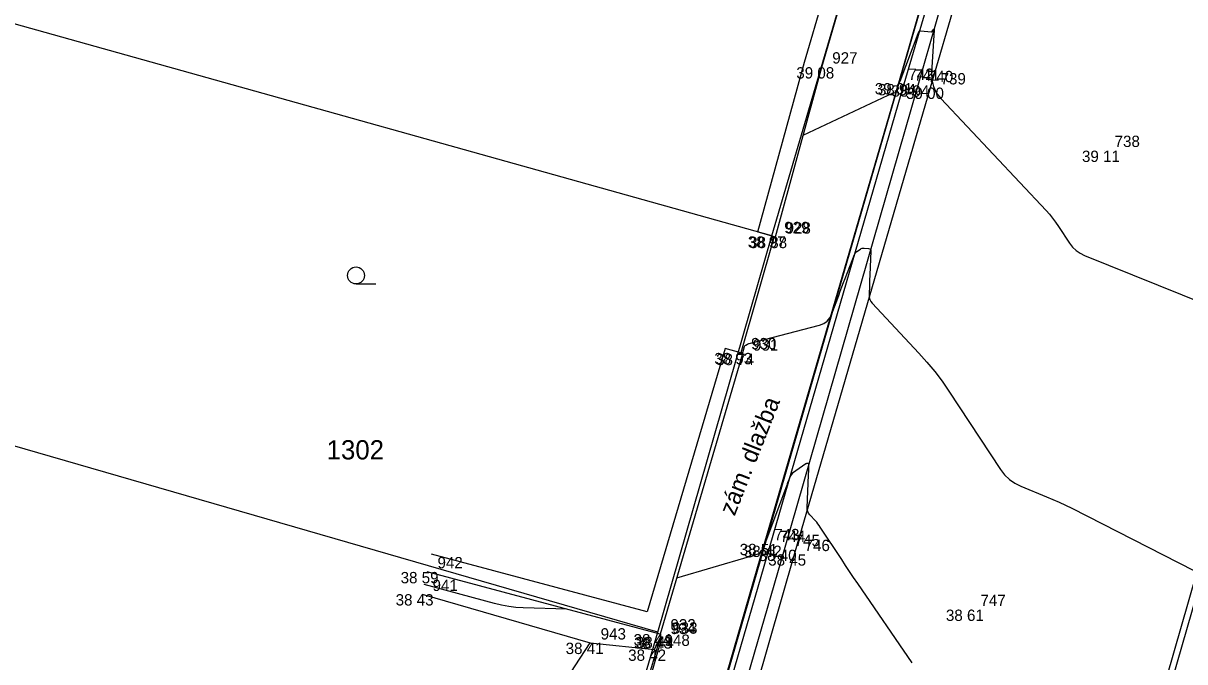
# Model space of a CAD drawing. Extents: x -702257 to -701487, y -1009871 to -1008841.
# Drawn here: x -701724.2 to -701698.57, y -1009170.26 to -1009156.18 of the extents above; entities that cross this region are included whole.
import ezdxf

# ---------------------------------------------------------------- set-up
doc = ezdxf.new("R2010")
doc.units = 0
for name, color, linetype in [('Ex_Major Contours', 7, 'Continuous'), ('Ex_Minor Contours', 7, 'Continuous'), ('Z_body', 7, 'Continuous'), ('Z_body_cisla', 7, 'Continuous'), ('Z_body_vysky_redukovane', 7, 'Continuous'), ('Z_katastr_cisla_pozemkova', 7, 'Continuous'), ('Z_katastr_hranice', 7, 'Continuous'), ('Z_katastr_znacky_kultur', 7, 'Continuous'), ('Z_komunikace', 7, 'Continuous'), ('Z_obruba', 7, 'Continuous'), ('Z_ploty', 7, 'Continuous'), ('Z_popisy', 7, 'Continuous'), ('Z_rozhranni', 7, 'Continuous'), ('Z_vstupy', 7, 'Continuous'), ('Z_zlabek', 7, 'Continuous')]:
    doc.layers.add(name, color=color, linetype=linetype)

# ---------------------------------------------------------------- blocks, each defined once
blk = doc.blocks.new('POINT_DISPLAY')
blk.add_line((0, 0), (0, 0))

msp = doc.modelspace()

# ---------------------------------------------------------------- linework, layer by layer
at = {"layer": 'Ex_Major Contours'}
msp.add_lwpolyline([(-701706.988, -1009158.646), (-701705.119, -1009157.77), (-701705.099, -1009157.761), (-701705.078, -1009157.751), (-701705.033, -1009157.729), (-701705.025, -1009157.725), (-701705.017, -1009157.722), (-701705.009, -1009157.719), (-701705, -1009157.717), (-701704.957, -1009157.705), (-701704.953, -1009157.704), (-701704.95, -1009157.702), (-701704.948, -1009157.699), (-701704.946, -1009157.696), (-701704.936, -1009157.669), (-701704.935, -1009157.665), (-701704.888, -1009157.545), (-701704.88, -1009157.524), (-701704.872, -1009157.503), (-701704.863, -1009157.482), (-701704.855, -1009157.46), (-701704.454, -1009156.404), (-701704.452, -1009156.397), (-701704.449, -1009156.391), (-701704.445, -1009156.385), (-701704.442, -1009156.379), (-701704.427, -1009156.356), (-701704.423, -1009156.35), (-701704.418, -1009156.347), (-701704.413, -1009156.345), (-701704.406, -1009156.345), (-701704.159, -1009156.37), (-701704.156, -1009156.371), (-701704.152, -1009156.372), (-701704.15, -1009156.371), (-701704.113, -1009156.32), (-701704.107, -1009156.313), (-701704.104, -1009156.312), (-701704.102, -1009156.315), (-701704.101, -1009156.324), (-701704.16, -1009157.276), (-701704.155, -1009157.432), (-701704.119, -1009157.578), (-701704.054, -1009157.713), (-701703.957, -1009157.837), (-701701.632, -1009160.311), (-701701.558, -1009160.394), (-701701.488, -1009160.479), (-701701.421, -1009160.568), (-701701.358, -1009160.659), (-701701.113, -1009161.031), (-701701.047, -1009161.117), (-701700.97, -1009161.191), (-701700.883, -1009161.252), (-701700.785, -1009161.3), (-701698.102, -1009162.386)], dxfattribs=at)
at = {"layer": 'Ex_Minor Contours'}
for points in [[(-701708.332, -1009163.469), (-701708.284, -1009163.306), (-701708.28, -1009163.296), (-701708.275, -1009163.288), (-701708.268, -1009163.282), (-701708.259, -1009163.277), (-701708.221, -1009163.258), (-701708.212, -1009163.254), (-701708.202, -1009163.25), (-701708.192, -1009163.246), (-701708.182, -1009163.244), (-701706.632, -1009162.837), (-701706.539, -1009162.801), (-701706.462, -1009162.747), (-701706.401, -1009162.676), (-701706.356, -1009162.586), (-701706.208, -1009162.185), (-701706.172, -1009162.09), (-701706.136, -1009161.995), (-701706.1, -1009161.901), (-701706.063, -1009161.806), (-701705.858, -1009161.282), (-701705.849, -1009161.262), (-701705.836, -1009161.244), (-701705.822, -1009161.227), (-701705.804, -1009161.213), (-701705.73, -1009161.16), (-701705.711, -1009161.149), (-701705.69, -1009161.141), (-701705.669, -1009161.138), (-701705.647, -1009161.138), (-701705.547, -1009161.148), (-701705.525, -1009161.153), (-701705.511, -1009161.164), (-701705.502, -1009161.18), (-701705.5, -1009161.202), (-701705.521, -1009161.738), (-701705.526, -1009161.846), (-701705.53, -1009161.954), (-701705.539, -1009162.169), (-701705.537, -1009162.222), (-701705.524, -1009162.27), (-701705.502, -1009162.315), (-701705.47, -1009162.356), (-701704.439, -1009163.453), (-701704.26, -1009163.652), (-701704.089, -1009163.859), (-701703.928, -1009164.073), (-701703.775, -1009164.294), (-701702.639, -1009166.021), (-701702.548, -1009166.14), (-701702.442, -1009166.241), (-701702.322, -1009166.325), (-701702.188, -1009166.391), (-701701.621, -1009166.621), (-701701.48, -1009166.68), (-701701.34, -1009166.742), (-701701.202, -1009166.807), (-701701.065, -1009166.875), (-701698.373, -1009168.251)], [(-701704.588, -1009170.287), (-701705.789, -1009168.532), (-701705.878, -1009168.401), (-701705.966, -1009168.27), (-701706.054, -1009168.139), (-701706.141, -1009168.007), (-701706.613, -1009167.291), (-701706.638, -1009167.254), (-701706.665, -1009167.218), (-701706.693, -1009167.184), (-701706.723, -1009167.15), (-701706.846, -1009167.02), (-701706.873, -1009166.986), (-701706.891, -1009166.948), (-701706.901, -1009166.908), (-701706.904, -1009166.865), (-701706.874, -1009166.141), (-701706.87, -1009166.042), (-701706.864, -1009165.908), (-701706.865, -1009165.901), (-701706.867, -1009165.897), (-701706.872, -1009165.894), (-701706.878, -1009165.892), (-701706.905, -1009165.89), (-701706.912, -1009165.889), (-701706.919, -1009165.891), (-701706.925, -1009165.893), (-701706.931, -1009165.896), (-701707.225, -1009166.105), (-701707.243, -1009166.121), (-701707.259, -1009166.138), (-701707.272, -1009166.158), (-701707.283, -1009166.18), (-701707.318, -1009166.271), (-701707.327, -1009166.294), (-701707.336, -1009166.317), (-701707.345, -1009166.34), (-701707.353, -1009166.363), (-701707.82, -1009167.622), (-701707.836, -1009167.664), (-701707.851, -1009167.707), (-701707.896, -1009167.83), (-701707.901, -1009167.842), (-701707.909, -1009167.862), (-701707.91, -1009167.864), (-701707.911, -1009167.862), (-701707.914, -1009167.857), (-701707.916, -1009167.855), (-701707.919, -1009167.855), (-701708.169, -1009167.952), (-701708.171, -1009167.952), (-701708.173, -1009167.951), (-701708.178, -1009167.946), (-701708.18, -1009167.945), (-701708.181, -1009167.945), (-701709.786, -1009168.414)], [(-701712.206, -1009169.102), (-701713.169, -1009169.071), (-701713.329, -1009169.061), (-701713.487, -1009169.042), (-701713.644, -1009169.013), (-701713.8, -1009168.976), (-701715.352, -1009168.556)]]:
    msp.add_lwpolyline(points, dxfattribs=at)
at = {"layer": 'Z_katastr_hranice'}
for p, q in [((-701708.88, -1009171.29), (-701694.63, -1009122.18)), ((-701707.68, -1009160.87), (-701703.95, -1009148.13)), ((-701707.68, -1009160.87), (-701724.93, -1009156.05)), ((-701710.2, -1009169.61), (-701707.68, -1009160.87)), ((-701710.2, -1009169.61), (-701727.33, -1009164.66)), ((-701711.8, -1009175.11), (-701710.2, -1009169.61))]:
    msp.add_line(p, q, dxfattribs=at)
at = {"layer": 'Z_katastr_znacky_kultur'}
msp.add_line((-701716.858, -1009161.93), (-701716.421, -1009161.93), dxfattribs=at)
msp.add_circle((-701716.858, -1009161.742), 0.187, dxfattribs=at)
at = {"layer": 'Z_komunikace'}
for p, q in [((-701704.76, -1009157.52), (-701702.04, -1009148.11)), ((-701707.72, -1009167.7), (-701704.76, -1009157.52)), ((-701698.97, -1009170.6), (-701696.01, -1009160.29)), ((-701710.28, -1009176.52), (-701707.72, -1009167.7))]:
    msp.add_line(p, q, dxfattribs=at)
at = {"layer": 'Z_obruba'}
for p, q in [((-701702.17, -1009148.11), (-701704.89, -1009157.5)), ((-701704.89, -1009157.5), (-701707.85, -1009167.66)), ((-701695.88, -1009160.33), (-701698.85, -1009170.65)), ((-701707.85, -1009167.66), (-701710.42, -1009176.49)), ((-701711.3, -1009173.82), (-701710.1, -1009169.71)), ((-701710.86, -1009172.15), (-701710.14, -1009169.72)), ((-701710.1, -1009169.71), (-701710.14, -1009169.72))]:
    msp.add_line(p, q, dxfattribs=at)
at = {"layer": 'Z_ploty'}
for p, q in [((-701706.58, -1009157.15), (-701703.94, -1009148.15)), ((-701706.96, -1009157.04), (-701704.44, -1009148.43)), ((-701707.99, -1009160.78), (-701706.96, -1009157.04)), ((-701707.6, -1009160.89), (-701706.58, -1009157.15)), ((-701707.99, -1009160.78), (-701707.63, -1009160.88)), ((-701707.63, -1009160.88), (-701707.6, -1009160.89)), ((-701708.71, -1009163.35), (-701710.43, -1009169.16)), ((-701708.37, -1009163.45), (-701708.71, -1009163.35)), ((-701708.33, -1009163.47), (-701710.15, -1009169.65)), ((-701708.33, -1009163.47), (-701708.37, -1009163.45)), ((-701710.43, -1009169.16), (-701715.19, -1009167.89)), ((-701710.15, -1009169.65), (-701715.29, -1009168.28))]:
    msp.add_line(p, q, dxfattribs=at)
at = {"layer": 'Z_rozhranni'}
for p, q in [((-701715.4, -1009168.77), (-701711.69, -1009169.84)), ((-701710.27, -1009169.99), (-701710.14, -1009169.72)), ((-701710.14, -1009169.72), (-701710.15, -1009169.65)), ((-701712.54, -1009171.14), (-701711.69, -1009169.84)), ((-701711.69, -1009169.84), (-701710.27, -1009169.99))]:
    msp.add_line(p, q, dxfattribs=at)
at = {"layer": 'Z_vstupy'}
msp.add_line((-701707.63, -1009160.88), (-701708.37, -1009163.45), dxfattribs=at)
at = {"layer": 'Z_zlabek'}
for p, q in [((-701701.76, -1009148.19), (-701704.46, -1009157.55)), ((-701704.18, -1009157.6), (-701701.48, -1009148.28)), ((-701704.46, -1009157.55), (-701707.41, -1009167.79)), ((-701707.18, -1009167.89), (-701704.18, -1009157.6)), ((-701707.41, -1009167.79), (-701709.97, -1009176.61)), ((-701709.72, -1009176.69), (-701707.18, -1009167.89))]:
    msp.add_line(p, q, dxfattribs=at)

# ---------------------------------------------------------------- block references
at = {"layer": 'Z_body'}
for p in [(-701706.58, -1009157.15), (-701704.89, -1009157.5), (-701704.76, -1009157.52), (-701704.46, -1009157.55), (-701704.18, -1009157.6), (-701700.34, -1009158.99), (-701707.63, -1009160.88), (-701707.6, -1009160.89), (-701708.37, -1009163.45), (-701708.33, -1009163.47), (-701707.85, -1009167.66), (-701707.72, -1009167.7), (-701707.41, -1009167.79), (-701707.18, -1009167.89), (-701715.29, -1009168.28), (-701715.4, -1009168.77), (-701703.3, -1009169.11), (-701710.15, -1009169.65), (-701710.14, -1009169.72), (-701710.1, -1009169.71), (-701711.69, -1009169.84), (-701710.27, -1009169.99)]:
    msp.add_blockref('POINT_DISPLAY', p, dxfattribs=at)

# ---------------------------------------------------------------- texts
at = {"layer": 'Z_body_cisla'}
for s, p in [('927', (-701706.35, -1009157.07)), ('742', (-701704.67, -1009157.43)), ('741', (-701704.54, -1009157.45)), ('740', (-701704.24, -1009157.48)), ('739', (-701703.96, -1009157.53)), ('738', (-701700.12, -1009158.91)), ('929', (-701707.41, -1009160.81)), ('928', (-701707.38, -1009160.82)), ('930', (-701708.14, -1009163.37)), ('931', (-701708.1, -1009163.4)), ('743', (-701707.63, -1009167.58)), ('744', (-701707.5, -1009167.62)), ('745', (-701707.18, -1009167.71)), ('746', (-701706.96, -1009167.82)), ('942', (-701715.06, -1009168.2)), ('941', (-701715.17, -1009168.7)), ('747', (-701703.08, -1009169.03)), ('943', (-701711.46, -1009169.77)), ('932', (-701709.92, -1009169.57)), ('934', (-701709.92, -1009169.65)), ('933', (-701709.88, -1009169.64)), ('948', (-701710.05, -1009169.91))]:
    msp.add_text(s, height=0.25, dxfattribs=at).set_placement(p)
at = {"layer": 'Z_body_vysky_redukovane'}
for s, p in [('39 08', (-701707.143, -1009157.4)), ('39 01', (-701705.411, -1009157.75)), ('38 94', (-701705.343, -1009157.77)), ('38 94', (-701705.043, -1009157.8)), ('39 00', (-701704.722, -1009157.85)), ('39 11', (-701700.84, -1009159.24)), ('38 97', (-701708.213, -1009161.13)), ('38 88', (-701708.183, -1009161.14)), ('38 93', (-701708.953, -1009163.7)), ('38 74', (-701708.913, -1009163.72)), ('38 51', (-701708.392, -1009167.91)), ('38 42', (-701708.303, -1009167.95)), ('38 40', (-701707.973, -1009168.04)), ('38 45', (-701707.763, -1009168.14)), ('38 59', (-701715.873, -1009168.53)), ('38 43', (-701715.983, -1009169.02)), ('38 61', (-701703.842, -1009169.36)), ('38 44', (-701710.733, -1009169.9)), ('38 43', (-701710.723, -1009169.97)), ('38 44', (-701710.683, -1009169.96)), ('38 41', (-701712.232, -1009170.09)), ('38 42', (-701710.853, -1009170.24))]:
    msp.add_text(s, height=0.25, dxfattribs=at).set_placement(p)
at = {"layer": 'Z_katastr_cisla_pozemkova'}
msp.add_text('1302', height=0.425, dxfattribs=at).set_placement((-701717.505, -1009165.799))
at = {"layer": 'Z_popisy'}
msp.add_text('zám. dlažba', height=0.38, rotation=68.4, dxfattribs=at).set_placement((-701708.505, -1009167.061))

doc.saveas('drawing.dxf')
